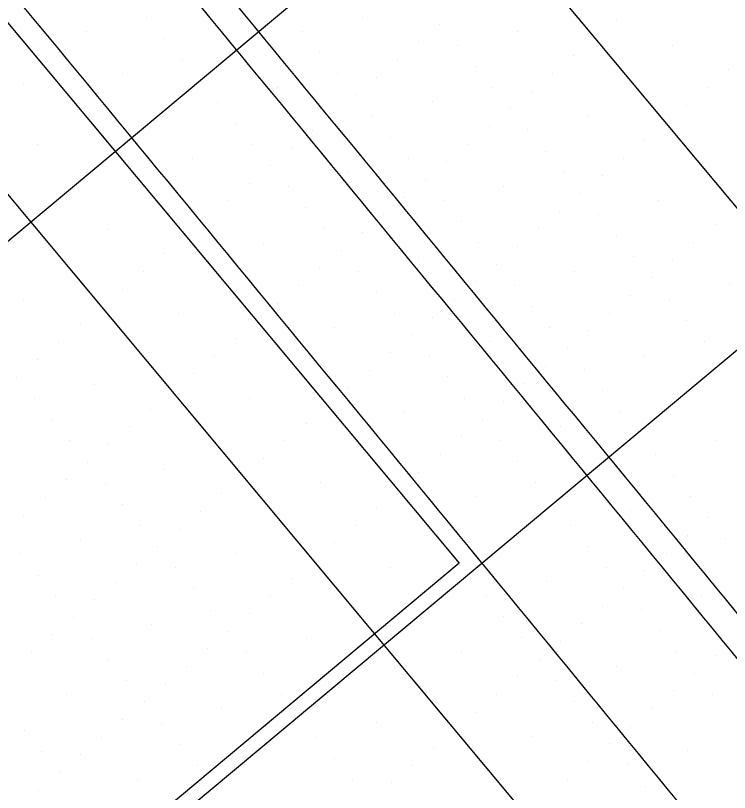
# Model space of a CAD drawing. Extents: x 2042995 to 2043795, y 305365 to 306249.
# Drawn here: x 2043350.52 to 2043376.43, y 305730.9 to 305759.09 of the extents above; entities that cross this region are included whole.
import ezdxf

# ---------------------------------------------------------------- set-up
doc = ezdxf.new("R2010")
doc.units = 0
for name, color, linetype in [('BR_AUTO DIMENSION', 7, 'Continuous'), ('BR_CONCRETE', 7, 'Continuous'), ('BR_GRID DOTS', 7, 'Continuous'), ('BR_GRID LINES', 7, 'Continuous'), ('BR_PRESTRESSED BEAM', 7, 'Continuous')]:
    doc.layers.add(name, color=color, linetype=linetype)

msp = doc.modelspace()

# ---------------------------------------------------------------- linework, layer by layer
at = {"layer": 'BR_AUTO DIMENSION'}
for p, q in [((2043320.869, 305793.992), (2043366.621, 305739.212)), ((2043366.621, 305739.212), (2043348.968, 305724.468))]:
    msp.add_line(p, q, dxfattribs=at)
at = {"layer": 'BR_CONCRETE'}
for points in [[(2043139.109, 306017.548), (2043148.199, 306007.16), (2043160.233, 305993.368), (2043172.245, 305979.557), (2043184.234, 305965.727), (2043196.201, 305951.879), (2043208.145, 305938.012), (2043220.067, 305924.126), (2043231.966, 305910.221), (2043243.843, 305896.297), (2043255.698, 305882.355), (2043267.529, 305868.394), (2043279.339, 305854.414), (2043291.126, 305840.415), (2043302.89, 305826.398), (2043314.632, 305812.361), (2043326.352, 305798.306), (2043338.049, 305784.233), (2043349.724, 305770.14), (2043361.376, 305756.029), (2043373.005, 305741.899), (2043384.613, 305727.75), (2043396.197, 305713.582), (2043407.76, 305699.396), (2043419.299, 305685.191), (2043430.817, 305670.967), (2043442.311, 305656.724), (2043453.784, 305642.463), (2043465.234, 305628.182), (2043476.661, 305613.883), (2043488.066, 305599.566), (2043499.448, 305585.229), (2043510.808, 305570.874), (2043522.146, 305556.5), (2043533.461, 305542.107), (2043544.753, 305527.695), (2043547.219, 305524.543)], [(2043273.14, 305860.139), (2043278.86, 305853.362), (2043290.647, 305839.364), (2043302.411, 305825.346), (2043314.153, 305811.31), (2043325.873, 305797.255), (2043337.57, 305783.181), (2043349.245, 305769.089), (2043360.897, 305754.977), (2043372.526, 305740.847), (2043384.134, 305726.698), (2043395.718, 305712.531), (2043407.281, 305698.344), (2043418.82, 305684.139), (2043425.623, 305675.744)]]:
    msp.add_spline(points, degree=3, dxfattribs=at)
at = {"layer": 'BR_GRID DOTS'}
for p, q in [((2043355.287, 305759.022), (2043355.287, 305759.022)), ((2043363.097, 305759.03), (2043363.097, 305759.03)), ((2043365.915, 305758.777), (2043365.915, 305758.777)), ((2043372.316, 305758.912), (2043372.316, 305758.912)), ((2043353.111, 305758.507), (2043353.111, 305758.507)), ((2043360.921, 305758.516), (2043360.921, 305758.516)), ((2043368.732, 305758.524), (2043368.732, 305758.524)), ((2043355.928, 305758.254), (2043355.928, 305758.254)), ((2043371.549, 305758.271), (2043371.549, 305758.271)), ((2043350.935, 305757.992), (2043350.935, 305757.992)), ((2043365.147, 305758.136), (2043365.147, 305758.136)), ((2043366.556, 305758.01), (2043366.556, 305758.01)), ((2043374.366, 305758.018), (2043374.366, 305758.018)), ((2043352.344, 305757.866), (2043352.344, 305757.866)), ((2043361.562, 305757.748), (2043361.562, 305757.748)), ((2043356.569, 305757.487), (2043356.569, 305757.487)), ((2043364.38, 305757.495), (2043364.38, 305757.495)), ((2043370.781, 305757.63), (2043370.781, 305757.63)), ((2043351.576, 305757.225), (2043351.576, 305757.225)), ((2043367.197, 305757.242), (2043367.197, 305757.242)), ((2043376.415, 305757.124), (2043376.415, 305757.124)), ((2043354.393, 305756.972), (2043354.393, 305756.972)), ((2043362.203, 305756.981), (2043362.203, 305756.981)), ((2043363.612, 305756.854), (2043363.612, 305756.854)), ((2043370.014, 305756.989), (2043370.014, 305756.989)), ((2043350.809, 305756.584), (2043350.809, 305756.584)), ((2043352.217, 305756.457), (2043352.217, 305756.457)), ((2043360.027, 305756.466), (2043360.027, 305756.466)), ((2043367.838, 305756.475), (2043367.838, 305756.475)), ((2043369.246, 305756.348), (2043369.246, 305756.348)), ((2043375.648, 305756.483), (2043375.648, 305756.483)), ((2043357.851, 305755.951), (2043357.851, 305755.951)), ((2043362.844, 305756.213), (2043362.844, 305756.213)), ((2043365.662, 305755.96), (2043365.662, 305755.96)), ((2043352.858, 305755.69), (2043352.858, 305755.69)), ((2043368.479, 305755.707), (2043368.479, 305755.707)), ((2043374.88, 305755.842), (2043374.88, 305755.842)), ((2043362.077, 305755.572), (2043362.077, 305755.572)), ((2043363.485, 305755.446), (2043363.485, 305755.446)), ((2043371.296, 305755.454), (2043371.296, 305755.454)), ((2043358.492, 305755.184), (2043358.492, 305755.184)), ((2043374.113, 305755.201), (2043374.113, 305755.201)), ((2043353.499, 305754.922), (2043353.499, 305754.922)), ((2043361.309, 305754.931), (2043361.309, 305754.931)), ((2043367.711, 305755.066), (2043367.711, 305755.066)), ((2043369.12, 305754.94), (2043369.12, 305754.94)), ((2043364.127, 305754.678), (2043364.127, 305754.678)), ((2043373.345, 305754.56), (2043373.345, 305754.56)), ((2043351.323, 305754.408), (2043351.323, 305754.408)), ((2043359.133, 305754.416), (2043359.133, 305754.416)), ((2043360.542, 305754.29), (2043360.542, 305754.29)), ((2043366.944, 305754.425), (2043366.944, 305754.425)), ((2043369.761, 305754.172), (2043369.761, 305754.172)), ((2043356.957, 305753.902), (2043356.957, 305753.902)), ((2043364.768, 305753.91), (2043364.768, 305753.91)), ((2043366.176, 305753.784), (2043366.176, 305753.784)), ((2043372.578, 305753.919), (2043372.578, 305753.919)), ((2043359.774, 305753.649), (2043359.774, 305753.649)), ((2043354.781, 305753.387), (2043354.781, 305753.387)), ((2043362.591, 305753.396), (2043362.591, 305753.396)), ((2043365.409, 305753.143), (2043365.409, 305753.143)), ((2043370.402, 305753.405), (2043370.402, 305753.405)), ((2043371.81, 305753.278), (2043371.81, 305753.278)), ((2043359.007, 305753.008), (2043359.007, 305753.008)), ((2043360.415, 305752.881), (2043360.415, 305752.881)), ((2043368.226, 305752.89), (2043368.226, 305752.89)), ((2043355.422, 305752.62), (2043355.422, 305752.62)), ((2043371.043, 305752.637), (2043371.043, 305752.637)), ((2043358.239, 305752.367), (2043358.239, 305752.367)), ((2043364.641, 305752.502), (2043364.641, 305752.502)), ((2043366.05, 305752.375), (2043366.05, 305752.375)), ((2043373.86, 305752.384), (2043373.86, 305752.384)), ((2043361.056, 305752.114), (2043361.056, 305752.114)), ((2043356.063, 305751.852), (2043356.063, 305751.852)), ((2043357.472, 305751.726), (2043357.472, 305751.726)), ((2043363.874, 305751.861), (2043363.874, 305751.861)), ((2043370.275, 305751.996), (2043370.275, 305751.996)), ((2043371.684, 305751.869), (2043371.684, 305751.869)), ((2043366.691, 305751.608), (2043366.691, 305751.608)), ((2043375.909, 305751.49), (2043375.909, 305751.49)), ((2043353.887, 305751.338), (2043353.887, 305751.338)), ((2043361.697, 305751.346), (2043361.697, 305751.346)), ((2043363.106, 305751.22), (2043363.106, 305751.22)), ((2043369.508, 305751.355), (2043369.508, 305751.355)), ((2043356.704, 305751.085), (2043356.704, 305751.085)), ((2043372.325, 305751.102), (2043372.325, 305751.102)), ((2043359.521, 305750.832), (2043359.521, 305750.832)), ((2043367.332, 305750.84), (2043367.332, 305750.84)), ((2043368.74, 305750.714), (2043368.74, 305750.714)), ((2043375.142, 305750.849), (2043375.142, 305750.849)), ((2043355.937, 305750.444), (2043355.937, 305750.444)), ((2043357.345, 305750.317), (2043357.345, 305750.317)), ((2043362.338, 305750.579), (2043362.338, 305750.579)), ((2043365.156, 305750.326), (2043365.156, 305750.326)), ((2043372.966, 305750.334), (2043372.966, 305750.334)), ((2043367.973, 305750.073), (2043367.973, 305750.073)), ((2043374.374, 305750.208), (2043374.374, 305750.208)), ((2043355.169, 305749.803), (2043355.169, 305749.803)), ((2043361.571, 305749.938), (2043361.571, 305749.938)), ((2043362.98, 305749.811), (2043362.98, 305749.811)), ((2043370.79, 305749.82), (2043370.79, 305749.82)), ((2043357.986, 305749.55), (2043357.986, 305749.55)), ((2043373.607, 305749.567), (2043373.607, 305749.567)), ((2043360.803, 305749.297), (2043360.803, 305749.297)), ((2043367.205, 305749.432), (2043367.205, 305749.432)), ((2043368.614, 305749.305), (2043368.614, 305749.305)), ((2043376.424, 305749.314), (2043376.424, 305749.314)), ((2043354.402, 305749.162), (2043354.402, 305749.162)), ((2043363.621, 305749.044), (2043363.621, 305749.044)), ((2043372.839, 305748.926), (2043372.839, 305748.926)), ((2043350.817, 305748.774), (2043350.817, 305748.774)), ((2043358.627, 305748.782), (2043358.627, 305748.782)), ((2043360.036, 305748.656), (2043360.036, 305748.656)), ((2043366.438, 305748.791), (2043366.438, 305748.791)), ((2043374.248, 305748.799), (2043374.248, 305748.799)), ((2043353.634, 305748.521), (2043353.634, 305748.521)), ((2043369.255, 305748.538), (2043369.255, 305748.538)), ((2043356.451, 305748.268), (2043356.451, 305748.268)), ((2043364.262, 305748.276), (2043364.262, 305748.276)), ((2043365.67, 305748.15), (2043365.67, 305748.15)), ((2043372.072, 305748.285), (2043372.072, 305748.285)), ((2043352.867, 305747.88), (2043352.867, 305747.88)), ((2043359.268, 305748.015), (2043359.268, 305748.015)), ((2043374.889, 305748.032), (2043374.889, 305748.032)), ((2043362.086, 305747.762), (2043362.086, 305747.762)), ((2043364.903, 305747.509), (2043364.903, 305747.509)), ((2043369.896, 305747.77), (2043369.896, 305747.77)), ((2043371.304, 305747.644), (2043371.304, 305747.644)), ((2043352.099, 305747.239), (2043352.099, 305747.239)), ((2043358.501, 305747.374), (2043358.501, 305747.374)), ((2043359.909, 305747.247), (2043359.909, 305747.247)), ((2043367.72, 305747.256), (2043367.72, 305747.256)), ((2043375.53, 305747.264), (2043375.53, 305747.264)), ((2043370.537, 305747.003), (2043370.537, 305747.003)), ((2043357.733, 305746.733), (2043357.733, 305746.733)), ((2043364.135, 305746.868), (2043364.135, 305746.868)), ((2043365.544, 305746.741), (2043365.544, 305746.741)), ((2043373.354, 305746.75), (2043373.354, 305746.75)), ((2043351.332, 305746.598), (2043351.332, 305746.598)), ((2043360.55, 305746.48), (2043360.55, 305746.48)), ((2043356.966, 305746.092), (2043356.966, 305746.092)), ((2043363.368, 305746.227), (2043363.368, 305746.227)), ((2043369.769, 305746.362), (2043369.769, 305746.362)), ((2043371.178, 305746.235), (2043371.178, 305746.235)), ((2043350.564, 305745.957), (2043350.564, 305745.957)), ((2043366.185, 305745.974), (2043366.185, 305745.974)), ((2043353.381, 305745.704), (2043353.381, 305745.704)), ((2043361.191, 305745.712), (2043361.191, 305745.712)), ((2043362.6, 305745.586), (2043362.6, 305745.586)), ((2043369.002, 305745.721), (2043369.002, 305745.721)), ((2043356.198, 305745.451), (2043356.198, 305745.451)), ((2043371.819, 305745.468), (2043371.819, 305745.468)), ((2043351.205, 305745.189), (2043351.205, 305745.189)), ((2043359.015, 305745.198), (2043359.015, 305745.198)), ((2043366.826, 305745.206), (2043366.826, 305745.206)), ((2043368.234, 305745.08), (2043368.234, 305745.08)), ((2043355.431, 305744.81), (2043355.431, 305744.81)), ((2043361.833, 305744.945), (2043361.833, 305744.945)), ((2043364.65, 305744.692), (2043364.65, 305744.692)), ((2043372.46, 305744.7), (2043372.46, 305744.7)), ((2043351.846, 305744.422), (2043351.846, 305744.422)), ((2043367.467, 305744.439), (2043367.467, 305744.439)), ((2043354.663, 305744.169), (2043354.663, 305744.169)), ((2043361.065, 305744.304), (2043361.065, 305744.304)), ((2043362.474, 305744.177), (2043362.474, 305744.177)), ((2043370.284, 305744.186), (2043370.284, 305744.186)), ((2043352.487, 305743.654), (2043352.487, 305743.654)), ((2043360.297, 305743.663), (2043360.297, 305743.663)), ((2043366.699, 305743.798), (2043366.699, 305743.798)), ((2043368.108, 305743.671), (2043368.108, 305743.671)), ((2043375.918, 305743.68), (2043375.918, 305743.68)), ((2043353.896, 305743.528), (2043353.896, 305743.528)), ((2043363.115, 305743.41), (2043363.115, 305743.41)), ((2043359.53, 305743.022), (2043359.53, 305743.022)), ((2043365.932, 305743.157), (2043365.932, 305743.157)), ((2043373.742, 305743.165), (2043373.742, 305743.165)), ((2043353.128, 305742.887), (2043353.128, 305742.887)), ((2043368.749, 305742.904), (2043368.749, 305742.904)), ((2043355.945, 305742.634), (2043355.945, 305742.634)), ((2043363.756, 305742.642), (2043363.756, 305742.642)), ((2043365.164, 305742.516), (2043365.164, 305742.516)), ((2043352.361, 305742.246), (2043352.361, 305742.246)), ((2043358.762, 305742.381), (2043358.762, 305742.381)), ((2043369.39, 305742.136), (2043369.39, 305742.136)), ((2043374.383, 305742.398), (2043374.383, 305742.398)), ((2043353.769, 305742.119), (2043353.769, 305742.119)), ((2043361.58, 305742.128), (2043361.58, 305742.128)), ((2043364.397, 305741.875), (2043364.397, 305741.875)), ((2043351.593, 305741.604), (2043351.593, 305741.604)), ((2043357.995, 305741.74), (2043357.995, 305741.74)), ((2043367.214, 305741.622), (2043367.214, 305741.622)), ((2043375.024, 305741.63), (2043375.024, 305741.63)), ((2043354.41, 305741.352), (2043354.41, 305741.352)), ((2043357.227, 305741.099), (2043357.227, 305741.099)), ((2043363.629, 305741.234), (2043363.629, 305741.234)), ((2043365.038, 305741.107), (2043365.038, 305741.107)), ((2043372.848, 305741.116), (2043372.848, 305741.116)), ((2043350.826, 305740.963), (2043350.826, 305740.963)), ((2043375.665, 305740.863), (2043375.665, 305740.863)), ((2043355.051, 305740.584), (2043355.051, 305740.584)), ((2043356.46, 305740.457), (2043356.46, 305740.457)), ((2043362.862, 305740.593), (2043362.862, 305740.593)), ((2043370.672, 305740.601), (2043370.672, 305740.601)), ((2043365.679, 305740.34), (2043365.679, 305740.34)), ((2043374.897, 305740.222), (2043374.897, 305740.222)), ((2043352.875, 305740.069), (2043352.875, 305740.069)), ((2043362.094, 305739.952), (2043362.094, 305739.952)), ((2043376.306, 305740.095), (2043376.306, 305740.095)), ((2043355.692, 305739.816), (2043355.692, 305739.816)), ((2043371.313, 305739.834), (2043371.313, 305739.834)), ((2043350.699, 305739.555), (2043350.699, 305739.555)), ((2043358.509, 305739.563), (2043358.509, 305739.563)), ((2043366.32, 305739.572), (2043366.32, 305739.572)), ((2043374.13, 305739.581), (2043374.13, 305739.581)), ((2043354.925, 305739.175), (2043354.925, 305739.175)), ((2043356.333, 305739.049), (2043356.333, 305739.049)), ((2043361.327, 305739.31), (2043361.327, 305739.31)), ((2043364.144, 305739.058), (2043364.144, 305739.058)), ((2043371.954, 305739.066), (2043371.954, 305739.066)), ((2043351.34, 305738.787), (2043351.34, 305738.787)), ((2043373.362, 305738.94), (2043373.362, 305738.94)), ((2043354.157, 305738.534), (2043354.157, 305738.534)), ((2043360.559, 305738.669), (2043360.559, 305738.669)), ((2043369.778, 305738.552), (2043369.778, 305738.552)), ((2043356.974, 305738.281), (2043356.974, 305738.281)), ((2043372.595, 305738.299), (2043372.595, 305738.299)), ((2043351.981, 305738.02), (2043351.981, 305738.02)), ((2043359.792, 305738.028), (2043359.792, 305738.028)), ((2043367.602, 305738.037), (2043367.602, 305738.037)), ((2043375.412, 305738.046), (2043375.412, 305738.046)), ((2043353.39, 305737.893), (2043353.39, 305737.893)), ((2043371.827, 305737.658), (2043371.827, 305737.658)), ((2043357.615, 305737.514), (2043357.615, 305737.514)), ((2043359.024, 305737.387), (2043359.024, 305737.387)), ((2043373.236, 305737.531), (2043373.236, 305737.531)), ((2043352.622, 305737.252), (2043352.622, 305737.252)), ((2043368.243, 305737.269), (2043368.243, 305737.269)), ((2043355.439, 305736.999), (2043355.439, 305736.999)), ((2043371.06, 305737.016), (2043371.06, 305737.016)), ((2043351.855, 305736.611), (2043351.855, 305736.611)), ((2043358.256, 305736.746), (2043358.256, 305736.746)), ((2043368.884, 305736.502), (2043368.884, 305736.502)), ((2043373.877, 305736.764), (2043373.877, 305736.764)), ((2043353.263, 305736.485), (2043353.263, 305736.485)), ((2043361.074, 305736.493), (2043361.074, 305736.493)), ((2043370.292, 305736.375), (2043370.292, 305736.375)), ((2043351.087, 305735.97), (2043351.087, 305735.97)), ((2043357.489, 305736.105), (2043357.489, 305736.105)), ((2043358.897, 305735.979), (2043358.897, 305735.979)), ((2043366.708, 305735.987), (2043366.708, 305735.987)), ((2043374.518, 305735.996), (2043374.518, 305735.996)), ((2043353.904, 305735.717), (2043353.904, 305735.717)), ((2043369.525, 305735.734), (2043369.525, 305735.734)), ((2043375.927, 305735.869), (2043375.927, 305735.869)), ((2043356.721, 305735.464), (2043356.721, 305735.464)), ((2043372.342, 305735.481), (2043372.342, 305735.481)), ((2043359.539, 305735.211), (2043359.539, 305735.211)), ((2043368.757, 305735.093), (2043368.757, 305735.093)), ((2043375.159, 305735.228), (2043375.159, 305735.228)), ((2043354.545, 305734.95), (2043354.545, 305734.95)), ((2043355.954, 305734.823), (2043355.954, 305734.823)), ((2043370.166, 305734.967), (2043370.166, 305734.967)), ((2043374.391, 305734.587), (2043374.391, 305734.587)), ((2043352.369, 305734.435), (2043352.369, 305734.435)), ((2043360.18, 305734.444), (2043360.18, 305734.444)), ((2043367.99, 305734.452), (2043367.99, 305734.452)), ((2043375.8, 305734.461), (2043375.8, 305734.461)), ((2043355.186, 305734.182), (2043355.186, 305734.182)), ((2043370.807, 305734.199), (2043370.807, 305734.199)), ((2043358.003, 305733.929), (2043358.003, 305733.929)), ((2043367.222, 305733.811), (2043367.222, 305733.811)), ((2043373.624, 305733.946), (2043373.624, 305733.946)), ((2043354.419, 305733.541), (2043354.419, 305733.541)), ((2043355.827, 305733.415), (2043355.827, 305733.415)), ((2043363.638, 305733.423), (2043363.638, 305733.423)), ((2043371.448, 305733.432), (2043371.448, 305733.432)), ((2043350.834, 305733.153), (2043350.834, 305733.153)), ((2043366.455, 305733.17), (2043366.455, 305733.17)), ((2043372.856, 305733.305), (2043372.856, 305733.305)), ((2043353.651, 305732.9), (2043353.651, 305732.9)), ((2043361.462, 305732.909), (2043361.462, 305732.909)), ((2043369.272, 305732.917), (2043369.272, 305732.917)), ((2043356.468, 305732.647), (2043356.468, 305732.647)), ((2043372.089, 305732.664), (2043372.089, 305732.664)), ((2043351.475, 305732.386), (2043351.475, 305732.386)), ((2043365.687, 305732.529), (2043365.687, 305732.529)), ((2043374.906, 305732.411), (2043374.906, 305732.411)), ((2043352.884, 305732.259), (2043352.884, 305732.259)), ((2043362.103, 305732.141), (2043362.103, 305732.141)), ((2043371.321, 305732.023), (2043371.321, 305732.023)), ((2043357.109, 305731.88), (2043357.109, 305731.88)), ((2043364.92, 305731.888), (2043364.92, 305731.888)), ((2043372.73, 305731.897), (2043372.73, 305731.897)), ((2043352.116, 305731.618), (2043352.116, 305731.618)), ((2043354.933, 305731.365), (2043354.933, 305731.365)), ((2043362.744, 305731.374), (2043362.744, 305731.374)), ((2043364.152, 305731.247), (2043364.152, 305731.247)), ((2043370.554, 305731.382), (2043370.554, 305731.382)), ((2043351.349, 305730.977), (2043351.349, 305730.977)), ((2043373.371, 305731.129), (2043373.371, 305731.129))]:
    msp.add_line(p, q, dxfattribs=at)
at = {"layer": 'BR_GRID LINES'}
for p, q in [((2043137.788, 306038.16), (2043569.411, 305521.364)), ((2043122.438, 306025.339), (2043554.061, 305508.544)), ((2043412.472, 305802.873), (2043258.968, 305674.668)), ((2043425.292, 305787.522), (2043271.788, 305659.317))]:
    msp.add_line(p, q, dxfattribs=at)
at = {"layer": 'BR_PRESTRESSED BEAM'}
msp.add_spline([(2043269.336, 305856.962), (2043274.734, 305850.568), (2043286.521, 305836.569), (2043298.285, 305822.551), (2043310.027, 305808.515), (2043321.747, 305794.46), (2043333.444, 305780.386), (2043345.119, 305766.294), (2043356.771, 305752.183), (2043368.4, 305738.053), (2043380.007, 305723.904), (2043391.592, 305709.736), (2043403.154, 305695.55), (2043414.694, 305681.345), (2043421.811, 305672.561)], degree=3, dxfattribs=at)

doc.saveas('drawing.dxf')
